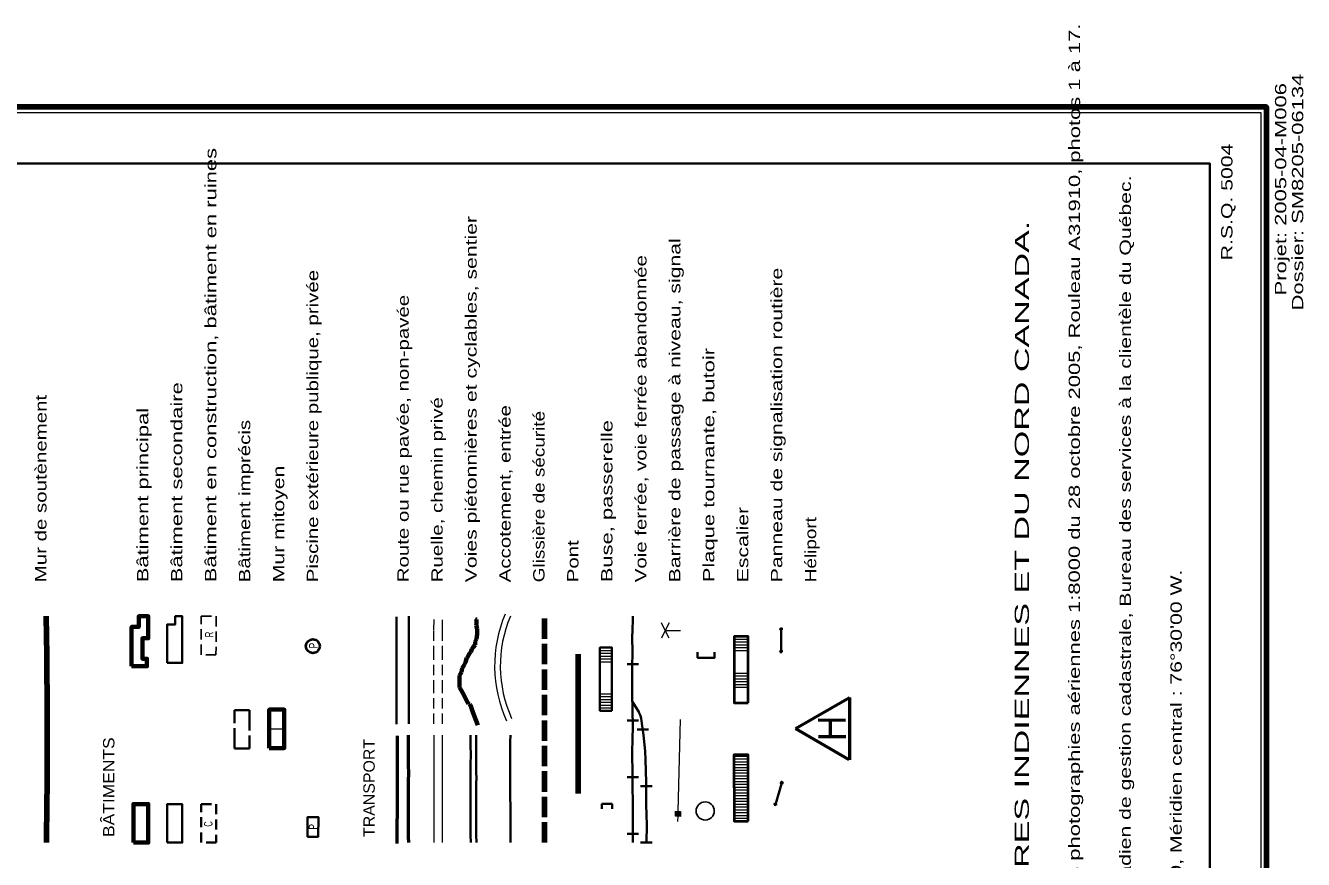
# Model space of a CAD drawing. Extents: x 240591 to 242335, y 5323482 to 5326937.
# Drawn here: x 241883.2 to 242334.8, y 5326642 to 5326936.6 of the extents above; entities that cross this region are included whole.
import ezdxf
from ezdxf.enums import TextEntityAlignment as Align

# ---------------------------------------------------------------- set-up
doc = ezdxf.new("R2010")
doc.units = 0
doc.header["$LTSCALE"] = 1.2
for name, pattern in [('DASH_DOUBLE_DOT', [9.2, 5, -1.2, 0.3, -1.2, 0.3, -1.2]), ('LONG_DASHED', [7.5, 6, -1.5]), ('MEDIUM_DASHED', [4.5, 3, -1.5])]:
    doc.linetypes.add(name, pattern=pattern)
for name, color, linetype, lineweight in [('15', 7, 'Continuous', 35), ('19', 7, 'Continuous', 13), ('21', 7, 'Continuous', 53), ('22', 7, 'LONG_DASHED', 70), ('23', 7, 'Continuous', 35), ('25', 7, 'Continuous', 53), ('26', 7, 'Continuous', 35), ('31', 7, 'Continuous', 70), ('38', 7, 'Continuous', 35), ('4', 7, 'DASH_DOUBLE_DOT', 53), ('60', 7, 'Continuous', 35), ('63', 7, 'Continuous', 13)]:
    doc.layers.add(name, color=color, linetype=linetype, lineweight=lineweight)
doc.layers.add('62', color=7, linetype='Continuous')

msp = doc.modelspace()

# ---------------------------------------------------------------- linework, layer by layer
at = {"layer": '15'}
for p, q in [((242150.2, 5326715.4), (242150.2, 5326723.4)), ((242148.2, 5326661.4), (242150.5, 5326669))]:
    msp.add_line(p, q, dxfattribs=at)
for points in [[(242150.5, 5326723.1), (242150.5, 5326723.6), (242150, 5326723.6), (242149.9, 5326723.1)], [(242150.5, 5326715.2), (242150.5, 5326715.7), (242150, 5326715.7), (242149.9, 5326715.2)], [(242150.6, 5326668.7), (242150.8, 5326669.2), (242150.3, 5326669.4), (242150.1, 5326668.8)], [(242148.4, 5326661.1), (242148.5, 5326661.6), (242148, 5326661.8), (242147.9, 5326661.3)]]:
    msp.add_lwpolyline(points, close=True, dxfattribs=at)
at = {"layer": '19', "linetype": 'MEDIUM_DASHED'}
for points in [[(242027.5, 5326689.9), (242027.5, 5326701.7), (242027.5, 5326713.8), (242027.5, 5326723.1), (242027.6, 5326727.9)], [(242030.5, 5326689.9), (242030.5, 5326701.7), (242030.5, 5326713.8), (242030.5, 5326723), (242030.6, 5326727.9)]]:
    msp.add_lwpolyline(points, dxfattribs=at)
at = {"layer": '19'}
for radius in [46.805, 44.805]:
    msp.add_arc((242095.762, 5326710.32), radius, 156.91501, 204.43588, dxfattribs=at)
at = {"layer": '21', "linetype": 'LONG_DASHED', "lineweight": 140}
msp.add_line((242066.6, 5326647.9), (242066.6, 5326727.9), dxfattribs=at)
at = {"layer": '21', "linetype": 'MEDIUM_DASHED', "lineweight": 35}
for points in [[(242014.3, 5326689.7), (242014.3, 5326691.3), (242014.3, 5326692.9), (242014.3, 5326694.5), (242014.3, 5326696.1), (242014.3, 5326697.7), (242014.3, 5326700.4), (242014.3, 5326703.1), (242014.3, 5326705.7), (242014.3, 5326708.4), (242014.3, 5326711.1), (242014.3, 5326713.3), (242014.3, 5326715.6), (242014.3, 5326717.8), (242014.3, 5326720.1), (242014.3, 5326722.3), (242014.3, 5326723.4), (242014.3, 5326724.5), (242014.3, 5326725.5), (242014.3, 5326726.6), (242014.3, 5326727.7)], [(242018.6, 5326689.9), (242018.6, 5326691.5), (242018.6, 5326693.1), (242018.6, 5326694.7), (242018.6, 5326696.3), (242018.6, 5326697.9), (242018.6, 5326700.6), (242018.6, 5326703.3), (242018.6, 5326705.9), (242018.6, 5326708.6), (242018.6, 5326711.3), (242018.6, 5326713.5), (242018.6, 5326715.8), (242018.6, 5326718), (242018.6, 5326720.3), (242018.6, 5326722.5), (242018.6, 5326723.6), (242018.6, 5326724.7), (242018.6, 5326725.7), (242018.6, 5326726.8), (242018.6, 5326727.9)]]:
    msp.add_lwpolyline(points, dxfattribs=at)
at = {"layer": '21'}
for points in [[(242014.5, 5326647.6), (242014.5, 5326649.6), (242014.5, 5326651.5), (242014.5, 5326653.5), (242014.5, 5326655.4), (242014.6, 5326657.4), (242014.6, 5326660.4), (242014.6, 5326663.4), (242014.6, 5326666.3), (242014.6, 5326669.3), (242014.6, 5326672.3), (242014.6, 5326674.9), (242014.6, 5326677.6), (242014.6, 5326680.3), (242014.6, 5326682.9), (242014.6, 5326685.6)], [(242018.6, 5326647.9), (242018.5, 5326649.9), (242018.5, 5326651.8), (242018.5, 5326653.8), (242018.5, 5326655.7), (242018.5, 5326657.7), (242018.5, 5326660.7), (242018.5, 5326663.7), (242018.5, 5326666.6), (242018.5, 5326669.6), (242018.6, 5326672.6), (242018.5, 5326675.2), (242018.5, 5326677.9), (242018.5, 5326680.6), (242018.5, 5326683.2), (242018.5, 5326685.9)]]:
    msp.add_lwpolyline(points, dxfattribs=at)
at = {"layer": '21', "lineweight": 13}
for points in [[(242027.6, 5326647.9), (242027.6, 5326659.8), (242027.6, 5326671.8), (242027.6, 5326681.1), (242027.6, 5326685.9)], [(242030.6, 5326647.9), (242030.6, 5326659.8), (242030.6, 5326671.8), (242030.6, 5326681), (242030.6, 5326685.9)]]:
    msp.add_lwpolyline(points, dxfattribs=at)
at = {"layer": '21', "linetype": 'LONG_DASHED', "lineweight": 35}
msp.add_lwpolyline([(242054.6, 5326647.9), (242054.6, 5326650.5), (242054.6, 5326653.1), (242054.6, 5326655.8), (242054.6, 5326658.4), (242054.6, 5326661), (242054.5, 5326663.6), (242054.5, 5326666.2), (242054.5, 5326668.7), (242054.5, 5326671.3), (242054.5, 5326673.9), (242054.5, 5326676.3), (242054.5, 5326678.7), (242054.5, 5326681.1), (242054.5, 5326683.5), (242054.6, 5326685.9)], dxfattribs=at)
at = {"layer": '22', "linetype": 'Continuous', "lineweight": 13}
for p, q in [((242138.6, 5326715.7), (242133.6, 5326715.7)), ((242138.6, 5326707.7), (242133.6, 5326707.7)), ((242138.6, 5326704.7), (242133.6, 5326704.7)), ((242138.6, 5326702.7), (242133.6, 5326702.7))]:
    msp.add_line(p, q, dxfattribs=at)
at = {"layer": '22'}
msp.add_lwpolyline([(242043, 5326689.4), (242041.3, 5326694), (242040.4, 5326696.5), (242040.2, 5326696.8), (242039.7, 5326697), (242039, 5326698.1), (242038, 5326700.4), (242036.8, 5326702.4), (242036.6, 5326702.7), (242036.6, 5326703.7), (242036.6, 5326707), (242037.3, 5326708.1), (242037.5, 5326709.6), (242038.2, 5326710.6), (242038.7, 5326711.7), (242039.2, 5326713.2), (242039.4, 5326713.4), (242040.1, 5326714.7), (242040.6, 5326715.2), (242040.9, 5326716.3), (242041.4, 5326717), (242042.1, 5326717.8), (242042.1, 5326718.8), (242042.6, 5326719.9), (242042.8, 5326721.6), (242042.8, 5326723.4), (242042.5, 5326724.7), (242042.6, 5326725.2), (242042.6, 5326726.8), (242042.1, 5326727)], dxfattribs=at)
at = {"layer": '22', "linetype": 'Continuous', "lineweight": 40}
for points in [[(242138.6, 5326697.3), (242138.6, 5326720.7), (242133.6, 5326720.7), (242133.6, 5326697.3)], [(242138.6, 5326655.5), (242138.6, 5326678.9), (242133.5, 5326678.9), (242133.6, 5326655.5)]]:
    msp.add_lwpolyline(points, close=True, dxfattribs=at)
at = {"layer": '22', "linetype": 'Continuous', "lineweight": 13}
for points in [[(242138.6, 5326719.7), (242133.6, 5326719.7), (242133.6, 5326719.7)], [(242138.6, 5326718.7), (242138.6, 5326718.7), (242133.6, 5326718.7), (242133.6, 5326718.7)], [(242138.6, 5326717.7), (242138.6, 5326717.7), (242133.6, 5326717.7), (242133.6, 5326717.7)], [(242138.6, 5326716.7), (242133.6, 5326716.7), (242133.6, 5326716.7)], [(242138.6, 5326706.7), (242138.6, 5326706.7), (242133.6, 5326706.7)], [(242138.6, 5326705.7), (242138.6, 5326705.7), (242133.6, 5326705.7)], [(242138.6, 5326703.7), (242138.6, 5326703.7), (242133.6, 5326703.7)], [(242133.5, 5326678.5), (242133.6, 5326678.5), (242138.6, 5326678.5)], [(242133.5, 5326677.5), (242133.6, 5326677.5), (242138.6, 5326677.5)], [(242133.5, 5326676.5), (242133.6, 5326676.5), (242138.6, 5326676.5)], [(242133.5, 5326675.5), (242133.6, 5326675.5), (242138.6, 5326675.5)], [(242133.5, 5326674.5), (242133.6, 5326674.5), (242138.6, 5326674.5)], [(242133.5, 5326673.5), (242133.6, 5326673.5), (242138.6, 5326673.5)], [(242133.6, 5326672.5), (242133.6, 5326672.5), (242138.6, 5326672.5)], [(242133.6, 5326671.5), (242133.6, 5326671.5), (242138.6, 5326671.5)], [(242133.6, 5326670.5), (242133.6, 5326670.5), (242138.6, 5326670.5)], [(242133.6, 5326669.5), (242133.6, 5326669.5), (242138.6, 5326669.5)], [(242133.6, 5326668.5), (242133.6, 5326668.5), (242138.6, 5326668.5)], [(242133.6, 5326667.5), (242133.6, 5326667.5), (242138.6, 5326667.5)], [(242133.6, 5326666.5), (242133.6, 5326666.5), (242138.6, 5326666.5), (242138.6, 5326666.5)], [(242133.6, 5326665.5), (242133.6, 5326665.5), (242138.6, 5326665.5), (242138.6, 5326665.5)], [(242133.6, 5326664.5), (242133.6, 5326664.5), (242138.6, 5326664.5)], [(242133.6, 5326663.5), (242133.6, 5326663.5), (242138.6, 5326663.5)], [(242133.6, 5326662.5), (242133.6, 5326662.5), (242138.6, 5326662.5), (242138.6, 5326662.5)], [(242133.6, 5326661.5), (242133.6, 5326661.5), (242138.6, 5326661.5)], [(242133.6, 5326660.5), (242133.6, 5326660.5), (242138.6, 5326660.5)], [(242133.6, 5326659.5), (242138.6, 5326659.5), (242138.6, 5326659.5)], [(242133.6, 5326658.5), (242138.6, 5326658.5), (242138.6, 5326658.5)], [(242133.6, 5326657.5), (242133.6, 5326657.5), (242138.6, 5326657.5), (242138.6, 5326657.5)], [(242133.6, 5326656.5), (242138.6, 5326656.5), (242138.6, 5326656.5)]]:
    msp.add_lwpolyline(points, dxfattribs=at)
at = {"layer": '22', "linetype": 'Continuous', "lineweight": 35}
for points in [[(242040.6, 5326647.9), (242040.5, 5326650.5), (242040.5, 5326653.1), (242040.5, 5326655.8), (242040.5, 5326658.4), (242040.5, 5326661), (242040.5, 5326663), (242040.5, 5326664.9), (242040.5, 5326666.9), (242040.5, 5326668.8), (242040.5, 5326670.8), (242040.5, 5326672.6), (242040.5, 5326674.5), (242040.5, 5326676.3), (242040.6, 5326678.2), (242040.6, 5326680), (242040.5, 5326681.2), (242040.5, 5326682.4), (242040.5, 5326683.5), (242040.5, 5326684.7), (242040.5, 5326685.9)], [(242042.6, 5326647.9), (242042.5, 5326650.5), (242042.5, 5326653.1), (242042.5, 5326655.8), (242042.5, 5326658.4), (242042.5, 5326661), (242042.5, 5326663), (242042.5, 5326664.9), (242042.5, 5326666.9), (242042.5, 5326668.8), (242042.6, 5326670.8), (242042.5, 5326672.6), (242042.5, 5326674.5), (242042.5, 5326676.3), (242042.5, 5326678.2), (242042.5, 5326680), (242042.5, 5326681.2), (242042.5, 5326682.4), (242042.5, 5326683.5), (242042.5, 5326684.7), (242042.5, 5326685.9)]]:
    msp.add_lwpolyline(points, dxfattribs=at)
at = {"layer": '23', "lineweight": 13}
for p, q in [((242110.6, 5326725.6), (242108.9, 5326722.1)), ((242108.9, 5326722.1), (242107.9, 5326720.2)), ((242109.2, 5326722.9), (242114.6, 5326722.9)), ((242113.8, 5326659), (242114.6, 5326691.4))]:
    msp.add_line(p, q, dxfattribs=at)
at = {"layer": '23'}
for p, q in [((242099.8, 5326711), (242095.8, 5326711)), ((242099.8, 5326691), (242095.8, 5326691)), ((242103.3, 5326687.9), (242099.3, 5326687.9)), ((242099.8, 5326671), (242095.8, 5326671)), ((242104.6, 5326667.9), (242100.5, 5326667.9)), ((242099.8, 5326651), (242095.8, 5326651)), ((242104.6, 5326647.9), (242100.5, 5326647.9))]:
    msp.add_line(p, q, dxfattribs=at)
for points in [[(242097.8, 5326647.9), (242097.8, 5326658.1), (242097.7, 5326671.7), (242097.6, 5326680), (242097.8, 5326688.9), (242097.6, 5326700.5), (242097.6, 5326709.2), (242097.7, 5326716), (242097.6, 5326719.7), (242097.7, 5326723.8), (242097.8, 5326725.9), (242097.8, 5326727.9)], [(242120.7, 5326715.2), (242120.7, 5326713.2), (242126.7, 5326713.2), (242126.7, 5326715.2)], [(242102.6, 5326647.9), (242102.8, 5326654.2), (242102.5, 5326661.3), (242102.5, 5326669.3), (242102.3, 5326677.2), (242102.2, 5326680.2), (242101.9, 5326682.5), (242101.6, 5326685.9), (242101.1, 5326689.2), (242100.8, 5326691.8), (242100.6, 5326692.4), (242100.3, 5326693.3), (242100.1, 5326693.7), (242099.9, 5326694.1), (242098.9, 5326695.8), (242097.7, 5326697.7)]]:
    msp.add_lwpolyline(points, dxfattribs=at)
at = {"layer": '23', "lineweight": 13}
for points in [[(242110.6, 5326720.2), (242109.6, 5326722.1), (242107.9, 5326725.6)], [(242113.7, 5326655.4), (242113.8, 5326657.2), (242112.9, 5326657.2), (242112.9, 5326659), (242114.7, 5326658.9), (242114.7, 5326657.1), (242113.8, 5326657.2)], [(242113, 5326657.4), (242113, 5326658.8), (242113.4, 5326658.8), (242113.4, 5326657.4), (242113.8, 5326657.4), (242113.8, 5326658.8), (242114.1, 5326658.8), (242114.1, 5326657.4), (242114.5, 5326657.4), (242114.5, 5326658.7)]]:
    msp.add_lwpolyline(points, dxfattribs=at)
at = {"layer": '23', "lineweight": 25}
msp.add_circle((242123.375, 5326659.078), 3.202, dxfattribs=at)
at = {"layer": '25'}
for p, q in [((242155.3, 5326688.2), (242174.4, 5326699.2)), ((242174.4, 5326699.2), (242174.4, 5326677.2)), ((242174.3, 5326677.2), (242155.4, 5326688.1)), ((242163.3, 5326691.3), (242173, 5326691.2)), ((242167.7, 5326685.3), (242167.7, 5326691.3)), ((242163.4, 5326685.4), (242173.1, 5326685.4))]:
    msp.add_line(p, q, dxfattribs=at)
at = {"layer": '26', "lineweight": 13}
for p, q in [((242086.2, 5326715.8), (242090.4, 5326715.8)), ((242086.2, 5326714.8), (242090.4, 5326714.8)), ((242086.2, 5326713.8), (242090.4, 5326713.8)), ((242086.2, 5326712.8), (242090.4, 5326712.8)), ((242086.2, 5326711.8), (242090.4, 5326711.8)), ((242086.2, 5326700.5), (242090.4, 5326700.5)), ((242086.2, 5326699.5), (242090.4, 5326699.5)), ((242086.2, 5326698.5), (242090.4, 5326698.5)), ((242086.2, 5326697.5), (242090.4, 5326697.5)), ((242086.2, 5326696.5), (242090.4, 5326696.5)), ((242086.2, 5326695.5), (242090.4, 5326695.5))]:
    msp.add_line(p, q, dxfattribs=at)
at = {"layer": '26'}
for p, q in [((242086.9, 5326661.6), (242086.9, 5326659.8)), ((242086.9, 5326661.6), (242090.5, 5326661.6)), ((242090.5, 5326661.6), (242090.5, 5326659.8))]:
    msp.add_line(p, q, dxfattribs=at)
msp.add_lwpolyline([(242090.4, 5326694.5), (242090.4, 5326716.8), (242086.2, 5326716.8), (242086.2, 5326694.5)], close=True, dxfattribs=at)
at = {"layer": '26', "lineweight": 140}
msp.add_lwpolyline([(242078.5, 5326665.3), (242078.5, 5326667.7), (242078.5, 5326670.1), (242078.5, 5326672.5), (242078.5, 5326674.9), (242078.5, 5326677.3), (242078.5, 5326679.6), (242078.5, 5326681.9), (242078.5, 5326684.2), (242078.5, 5326686.6), (242078.5, 5326688.9), (242078.5, 5326691.9), (242078.5, 5326694.9), (242078.5, 5326697.9), (242078.5, 5326701), (242078.5, 5326704), (242078.5, 5326706.1), (242078.5, 5326708.2), (242078.5, 5326710.3), (242078.5, 5326712.4), (242078.5, 5326714.5)], dxfattribs=at)
at = {"layer": '31', "lineweight": 13}
msp.add_line((241969.3, 5326688.1), (241974.6, 5326688.1), dxfattribs=at)
at = {"layer": '31'}
for points in [[(241920.7, 5326710.2), (241920.7, 5326724.1), (241923.2, 5326724.1), (241923.2, 5326727.9), (241926.6, 5326727.9), (241926.6, 5326720.1), (241924.5, 5326720.1), (241924.5, 5326712.9), (241926.1, 5326712.9), (241926.1, 5326710.2)], [(241969.3, 5326681.3), (241969.3, 5326694.9), (241974.6, 5326694.9), (241974.6, 5326681.3)], [(241921.3, 5326647.9), (241921.3, 5326661.5), (241926.6, 5326661.5), (241926.6, 5326647.9)]]:
    msp.add_lwpolyline(points, close=True, dxfattribs=at)
at = {"layer": '31', "lineweight": 35}
for points in [[(241933.3, 5326711.4), (241933.3, 5326725), (241936.1, 5326725), (241936.1, 5326727.9), (241938.6, 5326727.9), (241938.6, 5326711.4)], [(241933.3, 5326647.9), (241933.3, 5326661.5), (241938.5, 5326661.5), (241938.6, 5326647.9)]]:
    msp.add_lwpolyline(points, close=True, dxfattribs=at)
at = {"layer": '31', "linetype": 'MEDIUM_DASHED', "lineweight": 25}
msp.add_lwpolyline([(241945.3, 5326714.3), (241945.3, 5326727.9), (241950.6, 5326727.9), (241950.5, 5326714.3)], close=True, dxfattribs=at)
at = {"layer": '31', "linetype": 'LONG_DASHED', "lineweight": 35}
msp.add_lwpolyline([(241957.1, 5326681.1), (241957.1, 5326694.7), (241962.4, 5326694.7), (241962.4, 5326681.1)], close=True, dxfattribs=at)
at = {"layer": '31', "linetype": 'MEDIUM_DASHED', "lineweight": 35}
msp.add_lwpolyline([(241945.3, 5326647.9), (241945.3, 5326661.5), (241950.6, 5326661.5), (241950.6, 5326647.9)], close=True, dxfattribs=at)
at = {"layer": '38'}
msp.add_lwpolyline([(241982.8, 5326650), (241982.9, 5326656.9), (241986.7, 5326656.9), (241986.6, 5326650)], close=True, dxfattribs=at)
at = {"layer": '38', "lineweight": 40}
msp.add_circle((241984.762, 5326717.295), 2.457, dxfattribs=at)
at = {"layer": '4', "linetype": 'Continuous', "lineweight": 140}
msp.add_lwpolyline([(241890.6, 5326647.9), (241890.6, 5326652.8), (241890.7, 5326657.7), (241890.7, 5326662.6), (241890.8, 5326667.5), (241890.8, 5326672.4), (241890.9, 5326676.6), (241890.9, 5326680.8), (241890.9, 5326685.1), (241890.9, 5326689.3), (241890.8, 5326693.6), (241890.8, 5326700.4), (241890.7, 5326707.3), (241890.7, 5326714.1), (241890.6, 5326721), (241890.5, 5326727.9)], dxfattribs=at)
at = {"layer": '60', "lineweight": 158}
msp.add_lwpolyline([(242321.7, 5323482.5), (240590.8, 5323482.5), (240590.8, 5326907.9), (242321.7, 5326907.9)], close=True, dxfattribs=at)
at = {"layer": '60', "lineweight": 13}
msp.add_lwpolyline([(240592.8, 5323484.5), (240592.8, 5326905.9), (242319.7, 5326905.9), (242319.7, 5323484.5)], close=True, dxfattribs=at)
at = {"layer": '60'}
msp.add_lwpolyline([(240610.8, 5326887.9), (240610.8, 5326387.9), (242301.7, 5326387.9), (242301.7, 5326887.9)], close=True, dxfattribs=at)

# ---------------------------------------------------------------- texts
at = {"layer": '31'}
for s, rotation, width, p in [('R', 89.437, 0.7, (241949.6, 5326720.4)), ('C', 91.973, 0.6, (241949.3, 5326653.6))]:
    msp.add_text(s, height=3, rotation=rotation, dxfattribs=dict(at, width=width)).set_placement(p)
at = {"layer": '38', "width": 0.75}
for rotation, p in [(89.973, (241986.4, 5326716.5)), (90.463, (241986.3, 5326652.5))]:
    msp.add_text('P', height=3, rotation=rotation, dxfattribs=at).set_placement(p)
at = {"layer": '62'}
for s, height, width, p in [('La base cartographique numérique provient de la restitution des photographies aériennes 1:8000 du 28 octobre 2005, Rouleau A31910, photos 1 à 17.', 4, 1.45, (242255.7, 5326419.9)), ('Disponible auprès de Ressources naturelles Canada, Centre canadien de gestion cadastrale, Bureau des services à la clientèle du Québec.', 4, 1.4, (242273.7, 5326419.9)), ('MINISTÈRE DES AFFAIRES INDIENNES ET DU NORD CANADA.', 5, 1.8, (242237.7, 5326507.9)), ("Projection Mercator Transverse Modifié (NAD83 SCRS), Fuseau 9, Méridien central : 76°30'00 W.", 4, 1.4, (242291.7, 5326419.9))]:
    msp.add_text(s, height=height, rotation=89.983, dxfattribs=dict(at, width=width)).set_placement(p)
at = {"layer": '63'}
for s, width, p in [('Dossier: SM8205-06134', 1.45, (242334.724, 5326919.599)), ('Projet: 2005-04-M006', 1.45, (242328.723, 5326916.299)), ('R.S.Q. 5004', 1.4, (242309.713, 5326894.899))]:
    msp.add_text(s, height=4, rotation=89.983, dxfattribs=dict(at, width=width)).set_placement(p, align=Align.RIGHT)
for s, width, p in [('Bâtiment en construction, bâtiment en ruines', 1.45, (241950.6, 5326739.9)), ('Voies piétonnières et cyclables, sentier', 1.4, (242042.6, 5326739.9)), ('Barrière de passage à niveau, signal', 1.4, (242114.6, 5326739.9)), ('Voie ferrée, voie ferrée abandonnée', 1.35, (242102.6, 5326739.9)), ('Panneau de signalisation routière', 1.4, (242150.6, 5326739.9)), ('Piscine extérieure publique, privée', 1.35, (241986.6, 5326739.9)), ('Route ou rue pavée, non-pavée', 1.35, (242018.6, 5326739.9)), ('Plaque tournante, butoir', 1.45, (242126.6, 5326739.9)), ('Bâtiment secondaire', 1.45, (241938.6, 5326739.9)), ('Mur de soutènement', 1.35, (241890.6, 5326739.9)), ('Ruelle, chemin privé', 1.35, (242030.6, 5326739.9)), ('Bâtiment principal', 1.45, (241926.6, 5326739.9)), ('Accotement, entrée', 1.35, (242054.6, 5326739.9)), ('Bâtiment imprécis', 1.35, (241962.6, 5326739.9)), ('Glissière de sécurité', 1.25, (242066.6, 5326739.9)), ('Buse, passerelle', 1.45, (242090.6, 5326739.9)), ('Mur mitoyen', 1.4, (241974.6, 5326739.9)), ('Escalier', 1.4, (242138.6, 5326739.9)), ('Héliport', 1.25, (242162.6, 5326739.9)), ('Pont', 1.35, (242078.6, 5326739.9)), ('BÂTIMENTS', 1.15, (241914.6, 5326649.9)), ('TRANSPORT', 1.05, (242006.6, 5326649.9))]:
    msp.add_text(s, height=4, rotation=89.983, dxfattribs=dict(at, width=width)).set_placement(p)

doc.saveas('drawing.dxf')
